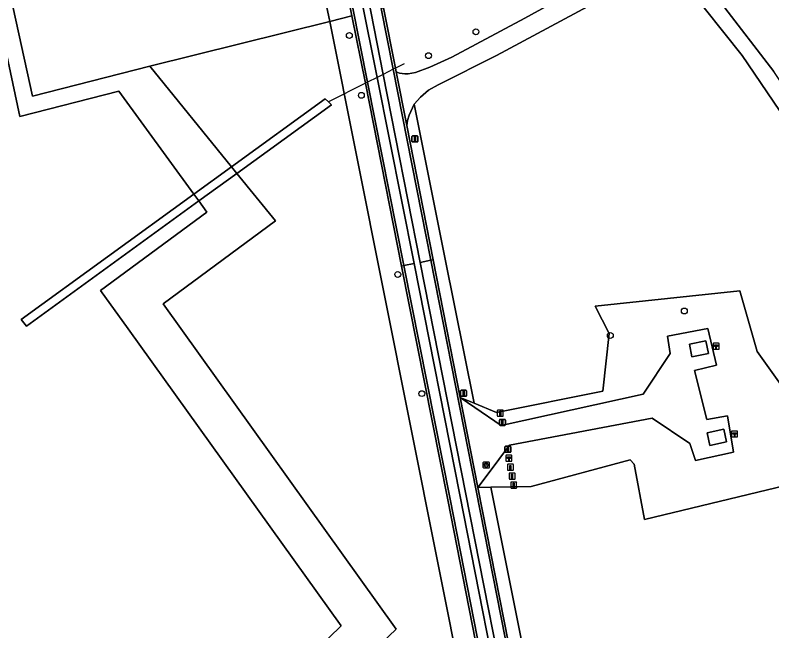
# Model space of a CAD drawing. Extents: x 160203 to 161530, y 379528 to 381797.
# Drawn here: x 160800.1 to 160926.5, y 380137.4 to 380240.4 of the extents above; entities that cross this region are included whole.
import ezdxf

# ---------------------------------------------------------------- set-up
doc = ezdxf.new("R2010")
doc.units = 0
for name, color, linetype in [('IMGEO_Afsluitpaal', 7, 'Continuous'), ('IMGEO_Berm_open', 7, 'Continuous'), ('IMGEO_Boom', 7, 'Continuous'), ('IMGEO_Brandkraan', 7, 'Continuous'), ('IMGEO_Duiker', 7, 'Continuous'), ('IMGEO_Erf', 7, 'Continuous'), ('IMGEO_Groenvoorziening', 7, 'Continuous'), ('IMGEO_Hectometerpaal', 7, 'Continuous'), ('IMGEO_Lichtmast', 7, 'Continuous'), ('IMGEO_Loofbos', 7, 'Continuous'), ('IMGEO_Paal', 7, 'Continuous'), ('IMGEO_Rijbaan_lokaal_gesloten', 7, 'Continuous'), ('IMGEO_Rijbaan_lokaal_halfverhard', 7, 'Continuous'), ('IMGEO_Rijbaan_lokaal_open', 7, 'Continuous'), ('IMGEO_Terreindeel_gesloten', 7, 'Continuous'), ('IMGEO_Voetpad_onverhard', 7, 'Continuous'), ('IMGEO_Waterloop', 7, 'Continuous')]:
    doc.layers.add(name, color=color, linetype=linetype)

msp = doc.modelspace()

# ---------------------------------------------------------------- linework, layer by layer
at = {"layer": 'IMGEO_Afsluitpaal'}
for p, q in [((160880.99, 380171.89), (160880.99, 380172.68)), ((160880.99, 380172.68), (160880.99, 380171.89)), ((160881.09, 380172.78), (160881.88, 380172.78)), ((160881.88, 380172.78), (160881.09, 380172.78)), ((160881.98, 380172.68), (160881.98, 380171.89)), ((160881.98, 380171.89), (160881.98, 380172.68)), ((160881.88, 380171.79), (160881.09, 380171.79)), ((160881.09, 380171.79), (160881.88, 380171.79)), ((160881.91, 380167.39), (160881.91, 380168.19)), ((160881.91, 380168.19), (160881.91, 380167.39)), ((160882.01, 380168.29), (160882.79, 380168.29)), ((160882.79, 380168.29), (160882.01, 380168.29)), ((160882.89, 380168.19), (160882.89, 380167.39)), ((160882.89, 380167.39), (160882.89, 380168.19)), ((160882.79, 380167.29), (160882.01, 380167.29)), ((160882.01, 380167.29), (160882.79, 380167.29))]:
    msp.add_line(p, q, dxfattribs=at)
for points in [[(160881.41, 380172.66), (160881.56, 380172.66), (160881.56, 380171.91), (160881.41, 380171.91), (160881.41, 380172.66)], [(160882.32, 380168.17), (160882.48, 380168.17), (160882.48, 380167.42), (160882.32, 380167.42), (160882.32, 380168.17)]]:
    msp.add_lwpolyline(points, dxfattribs=at)
for centre, start, end in [((160881.09, 380172.68), 90, 180), ((160881.09, 380172.68), 90, 180), ((160881.88, 380172.68), 0, 90), ((160881.88, 380172.68), 360, 90), ((160881.09, 380171.89), 180, 270), ((160881.09, 380171.89), 180, 270), ((160881.88, 380171.89), 270, 0), ((160881.88, 380171.89), 270, 0), ((160882.01, 380168.19), 90, 180), ((160882.01, 380168.19), 90, 180), ((160882.79, 380168.19), 0, 90), ((160882.79, 380168.19), 360, 90), ((160882.01, 380167.39), 180, 270), ((160882.01, 380167.39), 180, 270), ((160882.79, 380167.39), 270, 0), ((160882.79, 380167.39), 270, 0)]:
    msp.add_arc(centre, 0.1, start, end, dxfattribs=at)
at = {"layer": 'IMGEO_Berm_open'}
msp.add_lwpolyline([(160867.75, 380199.04), (160861.56, 380230.47), (160858.98, 380243.59), (160857.9, 380243.34), (160860.55, 380229.96), (160866.72, 380198.83), (160874.38, 380160.19), (160915.86, 379949.02), (160917.45, 379940.57), (160918.48, 379940.79), (160916.86, 379949.18), (160891.3, 380079.46)], close=True, dxfattribs=at)
at = {"layer": 'IMGEO_Boom'}
for centre in [(160877.06, 380237.59), (160855.91, 380236.97), (160869.13, 380233.59), (160857.92, 380226.96), (160864, 380197.02), (160911.87, 380190.91), (160899.51, 380186.82), (160868.02, 380177.1)]:
    msp.add_circle(centre, 0.489, dxfattribs=at)
at = {"layer": 'IMGEO_Brandkraan'}
for p, q in [((160878.28, 380164.74), (160878.28, 380165.59)), ((160878.36, 380165.67), (160879.21, 380165.67)), ((160879.28, 380165.59), (160879.28, 380164.74)), ((160879.21, 380164.66), (160878.36, 380164.66)), ((160878.54, 380165.16), (160878.54, 380165.17)), ((160878.98, 380165.12), (160878.58, 380165.12)), ((160878.59, 380165.21), (160878.98, 380165.21)), ((160878.77, 380165.44), (160878.8, 380165.44)), ((160878.79, 380164.89), (160878.77, 380164.89)), ((160879.03, 380165.17), (160879.03, 380165.16))]:
    msp.add_line(p, q, dxfattribs=at)
for points in [[(160878.28, 380164.74), (160878.28, 380165.59)], [(160878.36, 380165.67), (160879.21, 380165.67)], [(160879.28, 380165.59), (160879.28, 380164.74)], [(160879.21, 380164.66), (160878.36, 380164.66)]]:
    msp.add_lwpolyline(points, dxfattribs=at)
for centre, radius, start, end in [((160878.36, 380165.59), 0.0765, 91.552, 178.448), ((160878.36, 380165.59), 0.0765, 91.552, 178.448), ((160879.21, 380165.59), 0.0765, 1.552, 88.448), ((160879.21, 380165.59), 0.0765, 1.552, 88.448), ((160878.36, 380164.74), 0.0765, 181.552, 268.448), ((160878.36, 380164.74), 0.0765, 181.552, 268.448), ((160878.58, 380165.17), 0.0403, 85.8775, 175.7526), ((160878.58, 380165.16), 0.0366, 178.938, 274.7102), ((160878.99, 380165.17), 0.0386, 1.7309, 96.639), ((160878.98, 380165.16), 0.043, 264.8664, 352.4533), ((160879.21, 380164.74), 0.0765, 271.552, 358.448), ((160879.21, 380164.74), 0.0765, 271.552, 358.448)]:
    msp.add_arc(centre, radius, start, end, dxfattribs=at)
for centre, major_axis, ratio, start_param, end_param in [((160878.77, 380165.16), (-0.387, 0.002), 0.722429, 4.712389, 7.853982), ((160878.79, 380165.16), (-0.39, 0.002), 0.717154, 1.570796, 4.712389)]:
    msp.add_ellipse(centre, major_axis=major_axis, ratio=ratio, start_param=start_param, end_param=end_param, dxfattribs=at)
at = {"layer": 'IMGEO_Duiker'}
msp.add_lwpolyline([(160865.08, 380232.24), (160863.62, 380231.51), (160863.44, 380231.42), (160863.23, 380231.31), (160861.56, 380230.47), (160860.55, 380229.96), (160858.94, 380229.15), (160858.84, 380229.1), (160858.58, 380228.97), (160852.41, 380225.86)], dxfattribs=at)
at = {"layer": 'IMGEO_Erf'}
msp.add_lwpolyline([(160832.63, 380116.99), (160854.55, 380138.28), (160818.94, 380187.92), (160814.33, 380194.34), (160832.09, 380207.45), (160830.75, 380209.3), (160801.95, 380188.4), (160801.08, 380189.49), (160829.92, 380210.44), (160817.38, 380227.67), (160800.86, 380223.41), (160795.15, 380250), (160792.7, 380261.41), (160775.63, 380285.12), (160727.25, 380250), (160659.96, 380201.15), (160658.2, 380203.54), (160638.69, 380189.34), (160633.69, 380185.7), (160607.13, 380166.37), (160661.16, 380092.12)], dxfattribs=at)
at = {"layer": 'IMGEO_Groenvoorziening'}
for points in [[(160849.88, 380272.97), (160845.66, 380271.9), (160852.66, 380239.33), (160856.35, 380240.26)], [(160866.75, 380225.48), (160865.91, 380223.64), (160865.65, 380222.77), (160865.51, 380221.92), (160869.92, 380199.48), (160874.45, 380176.44), (160876.74, 380175.49), (160871.87, 380199.87)], [(160892.96, 380094.35), (160879.55, 380161.44), (160877.38, 380161.4), (160890.5, 380094.65)]]:
    msp.add_lwpolyline(points, close=True, dxfattribs=at)
for points in [[(160861.36, 380242.36), (160861.4, 380241.52), (160861.64, 380241.59), (160863.62, 380231.51), (160863.74, 380230.9), (160864.3, 380230.68), (160865.19, 380230.53), (160865.74, 380230.55), (160866.98, 380230.78), (160869.35, 380231.65), (160873.02, 380233.35), (160885.23, 380239.84), (160904.41, 380250.44), (160905.84, 380251.01), (160906.93, 380251.3), (160908.04, 380251.47), (160909.16, 380251.52), (160910.15, 380251.46), (160910.91, 380251.22), (160911.92, 380250.59), (160912.46, 380250), (160914.38, 380247.36), (160918.06, 380242.3), (160926.83, 380230.95)], [(160858.58, 380228.97), (160856.35, 380240.26), (160852.66, 380239.33), (160879.62, 380104.11), (160888.68, 380057.42), (160900.06, 380000), (160907.97, 379960.37), (160913.18, 379936.68), (160911.65, 379936.38), (160912.19, 379932.17), (160913.95, 379932.53), (160916.6, 379919.61), (160923.44, 379886.32)], [(160926.04, 379887.12), (160925.69, 379888.57), (160919.4, 379920.08), (160913.7, 379948.6), (160883.08, 380104.66), (160872.36, 380159.34), (160864.63, 380198.41), (160858.58, 380228.97)], [(160927.96, 380178.69), (160924.04, 380184.15), (160921.12, 380194.3), (160896.96, 380191.71), (160899.32, 380187.16), (160898.24, 380177.5), (160880.49, 380173.94), (160876.74, 380175.49), (160874.45, 380176.44), (160876.88, 380174.78), (160881.27, 380171.79), (160904.99, 380177.03), (160909.48, 380183.79), (160909.06, 380186.72), (160915.8, 380188), (160917.26, 380181.85), (160913.55, 380180.97), (160915.66, 380172.79), (160919.09, 380173.41), (160920.1, 380167.33), (160913.75, 380165.94), (160912.77, 380168.74), (160906.5, 380173.01), (160882.66, 380168.46), (160879.1, 380163.7), (160877.38, 380161.4), (160879.55, 380161.44), (160886.31, 380161.58), (160902.8, 380166.01), (160903.5, 380165.33), (160905.23, 380156.04), (160930.39, 380162.15)]]:
    msp.add_lwpolyline(points, dxfattribs=at)
at = {"layer": 'IMGEO_Hectometerpaal'}
for p, q in [((160916.7, 380185.43), (160916.7, 380184.58)), ((160916.7, 380185.43), (160916.7, 380184.58)), ((160917.61, 380185.51), (160916.77, 380185.51)), ((160917.61, 380185.51), (160916.77, 380185.51)), ((160917.69, 380184.59), (160917.69, 380185.44)), ((160917.69, 380184.59), (160917.69, 380185.44)), ((160916.78, 380184.51), (160917.62, 380184.51)), ((160916.78, 380184.51), (160917.62, 380184.51)), ((160919.77, 380170.76), (160919.77, 380169.92)), ((160919.77, 380170.76), (160919.77, 380169.92)), ((160920.68, 380170.85), (160919.84, 380170.85)), ((160920.68, 380170.85), (160919.84, 380170.85)), ((160920.77, 380169.93), (160920.77, 380170.77)), ((160920.77, 380169.93), (160920.77, 380170.77)), ((160919.85, 380169.85), (160920.69, 380169.85)), ((160919.85, 380169.85), (160920.69, 380169.85)), ((160882.07, 380166.71), (160882.07, 380165.87)), ((160882.07, 380166.71), (160882.07, 380165.87)), ((160882.98, 380166.79), (160882.14, 380166.79)), ((160882.98, 380166.79), (160882.14, 380166.79)), ((160882.15, 380165.8), (160882.99, 380165.8)), ((160882.15, 380165.8), (160882.99, 380165.8)), ((160883.07, 380165.88), (160883.07, 380166.72)), ((160883.07, 380165.88), (160883.07, 380166.72))]:
    msp.add_line(p, q, dxfattribs=at)
for points in [[(160917.22, 380184.65), (160917.16, 380184.65), (160917.16, 380184.96), (160916.94, 380184.96), (160916.94, 380185.23), (160917.44, 380185.23), (160917.44, 380184.96), (160917.22, 380184.96), (160917.22, 380184.65)], [(160920.29, 380169.99), (160920.23, 380169.99), (160920.23, 380170.3), (160920.01, 380170.3), (160920.01, 380170.57), (160920.51, 380170.57), (160920.51, 380170.3), (160920.29, 380170.3), (160920.29, 380169.99)], [(160882.59, 380165.94), (160882.53, 380165.94), (160882.53, 380166.24), (160882.31, 380166.24), (160882.31, 380166.51), (160882.81, 380166.51), (160882.81, 380166.24), (160882.59, 380166.24), (160882.59, 380165.94)]]:
    msp.add_lwpolyline(points, dxfattribs=at)
for centre, start, end in [((160916.77, 380185.43), 92.4484, 184.2845), ((160916.77, 380185.43), 92.4484, 184.2845), ((160916.77, 380184.59), 182.4484, 274.2845), ((160916.77, 380184.59), 182.4484, 274.2845), ((160917.62, 380185.43), 2.4484, 94.2845), ((160917.62, 380185.43), 2.4484, 94.2845), ((160917.62, 380184.59), 272.4484, 4.2845), ((160917.62, 380184.59), 272.4484, 4.2845), ((160919.84, 380170.77), 92.4484, 184.2845), ((160919.84, 380170.77), 92.4484, 184.2845), ((160920.69, 380170.77), 2.4484, 94.2845), ((160920.69, 380170.77), 2.4484, 94.2845), ((160919.84, 380169.93), 182.4484, 274.2845), ((160919.84, 380169.93), 182.4484, 274.2845), ((160920.69, 380169.93), 272.4484, 4.2845), ((160920.69, 380169.93), 272.4484, 4.2845), ((160882.15, 380166.72), 92.4484, 184.2845), ((160882.15, 380166.72), 92.4484, 184.2845), ((160882.15, 380165.87), 182.4484, 274.2845), ((160882.15, 380165.87), 182.4484, 274.2845), ((160882.99, 380166.72), 2.4484, 94.2845), ((160882.99, 380166.72), 2.4484, 94.2845), ((160882.99, 380165.87), 272.4484, 4.2845), ((160882.99, 380165.87), 272.4484, 4.2845)]:
    msp.add_arc(centre, 0.0779, start, end, dxfattribs=at)
at = {"layer": 'IMGEO_Lichtmast'}
for p, q in [((160866.37, 380219.27), (160866.37, 380220.07)), ((160866.37, 380220.07), (160866.37, 380219.27)), ((160866.47, 380220.17), (160867.26, 380220.17)), ((160867.26, 380220.17), (160866.47, 380220.17)), ((160867.36, 380220.07), (160867.36, 380219.27)), ((160867.36, 380219.27), (160867.36, 380220.07)), ((160867.26, 380219.17), (160866.47, 380219.17)), ((160866.47, 380219.17), (160867.26, 380219.17)), ((160874.5, 380176.75), (160874.5, 380177.55)), ((160874.5, 380177.55), (160874.5, 380176.75)), ((160874.6, 380177.65), (160875.39, 380177.65)), ((160875.39, 380177.65), (160874.6, 380177.65)), ((160875.49, 380177.55), (160875.49, 380176.75)), ((160875.49, 380176.75), (160875.49, 380177.55)), ((160875.39, 380176.65), (160874.6, 380176.65)), ((160874.6, 380176.65), (160875.39, 380176.65))]:
    msp.add_line(p, q, dxfattribs=at)
for points in [[(160866.79, 380220.04), (160866.94, 380220.04), (160866.94, 380219.29), (160866.79, 380219.29), (160866.79, 380220.04)], [(160874.92, 380177.52), (160875.07, 380177.52), (160875.07, 380176.77), (160874.92, 380176.77), (160874.92, 380177.52)]]:
    msp.add_lwpolyline(points, dxfattribs=at)
for centre, start, end in [((160866.47, 380220.07), 90, 180), ((160866.47, 380220.07), 90, 180), ((160867.26, 380220.07), 0, 90), ((160867.26, 380220.07), 360, 90), ((160866.47, 380219.27), 180, 270), ((160866.47, 380219.27), 180, 270), ((160867.26, 380219.27), 270, 0), ((160867.26, 380219.27), 270, 0), ((160874.6, 380177.55), 90, 180), ((160874.6, 380177.55), 90, 180), ((160875.39, 380177.55), 0, 90), ((160875.39, 380177.55), 360, 90), ((160874.6, 380176.75), 180, 270), ((160874.6, 380176.75), 180, 270), ((160875.39, 380176.75), 270, 0), ((160875.39, 380176.75), 270, 0)]:
    msp.add_arc(centre, 0.1, start, end, dxfattribs=at)
at = {"layer": 'IMGEO_Loofbos'}
for points in [[(160659.96, 380201.15), (160727.25, 380250), (160775.63, 380285.12), (160792.7, 380261.41), (160795.15, 380250), (160800.86, 380223.41), (160817.38, 380227.67), (160829.92, 380210.44), (160836.23, 380215.03), (160822.6, 380231.81), (160802.98, 380226.81), (160797.93, 380250), (160795.96, 380259.28), (160795.31, 380262.04), (160798.71, 380265.85), (160785.53, 380285.08), (160779.39, 380287.41), (160773.52, 380288.57), (160766.47, 380286.01), (160712.47, 380250), (160662.71, 380216.78), (160654.73, 380208.58)], [(160904.88, 380246.75), (160880.52, 380233.6), (160870.74, 380228.7), (160869.16, 380227.85), (160867.79, 380226.68), (160866.75, 380225.48), (160871.87, 380199.87), (160876.74, 380175.49), (160880.49, 380173.94), (160898.24, 380177.5), (160899.32, 380187.16), (160896.96, 380191.71), (160921.12, 380194.3), (160924.04, 380184.15), (160927.96, 380178.69)], [(160945.54, 380198.22), (160921.56, 380233.64), (160912.11, 380245.48)], [(160879.62, 380104.11), (160852.66, 380239.33), (160822.6, 380231.81), (160836.23, 380215.03), (160851.86, 380226.39), (160852.41, 380225.86), (160852.9, 380225.38), (160837.12, 380213.92), (160843.56, 380205.99), (160824.82, 380192.13), (160863.75, 380137.72), (160841.47, 380116.47)], [(160841.47, 380116.47), (160863.75, 380137.72), (160824.82, 380192.13), (160843.56, 380205.99), (160837.12, 380213.92), (160830.75, 380209.3), (160832.09, 380207.45), (160814.33, 380194.34), (160818.94, 380187.92), (160854.55, 380138.28), (160832.63, 380116.99)], [(160930.39, 380162.15), (160905.23, 380156.04), (160903.5, 380165.33), (160902.8, 380166.01), (160886.31, 380161.58), (160879.55, 380161.44), (160892.96, 380094.35)]]:
    msp.add_lwpolyline(points, dxfattribs=at)
msp.add_lwpolyline([(160845.66, 380271.9), (160795.96, 380259.28), (160797.93, 380250), (160802.98, 380226.81), (160822.6, 380231.81), (160852.66, 380239.33)], close=True, dxfattribs=at)
at = {"layer": 'IMGEO_Paal'}
for p, q in [((160880.63, 380174.24), (160880.63, 380173.4)), ((160880.63, 380174.24), (160880.63, 380173.4)), ((160881.55, 380174.32), (160880.71, 380174.32)), ((160881.55, 380174.32), (160880.71, 380174.32)), ((160880.72, 380173.33), (160881.56, 380173.33)), ((160880.72, 380173.33), (160881.56, 380173.33)), ((160881.63, 380173.41), (160881.63, 380174.25)), ((160881.63, 380173.41), (160881.63, 380174.25)), ((160882.32, 380165.21), (160882.32, 380164.36)), ((160882.32, 380165.21), (160882.32, 380164.36)), ((160883.23, 380165.29), (160882.39, 380165.29)), ((160883.23, 380165.29), (160882.39, 380165.29)), ((160883.32, 380164.37), (160883.32, 380165.22)), ((160883.32, 380164.37), (160883.32, 380165.22)), ((160882.4, 380164.29), (160883.24, 380164.29)), ((160882.4, 380164.29), (160883.24, 380164.29)), ((160882.61, 380163.73), (160882.61, 380162.89)), ((160882.61, 380163.73), (160882.61, 380162.89)), ((160883.52, 380163.81), (160882.68, 380163.81)), ((160883.52, 380163.81), (160882.68, 380163.81)), ((160883.61, 380162.9), (160883.61, 380163.74)), ((160883.61, 380162.9), (160883.61, 380163.74)), ((160882.69, 380162.81), (160883.53, 380162.81)), ((160882.69, 380162.81), (160883.53, 380162.81)), ((160882.87, 380162.23), (160882.87, 380161.39)), ((160882.87, 380162.23), (160882.87, 380161.39)), ((160883.78, 380162.32), (160882.94, 380162.32)), ((160883.78, 380162.32), (160882.94, 380162.32)), ((160883.86, 380161.4), (160883.86, 380162.24)), ((160883.86, 380161.4), (160883.86, 380162.24)), ((160882.95, 380161.32), (160883.79, 380161.32)), ((160882.95, 380161.32), (160883.79, 380161.32))]:
    msp.add_line(p, q, dxfattribs=at)
for points in [[(160881.05, 380174.14), (160881.21, 380174.14), (160881.21, 380173.41), (160881.05, 380173.41), (160881.05, 380174.14)], [(160882.73, 380165.1), (160882.89, 380165.1), (160882.89, 380164.37), (160882.73, 380164.37), (160882.73, 380165.1)], [(160883.02, 380163.63), (160883.18, 380163.63), (160883.18, 380162.89), (160883.02, 380162.89), (160883.02, 380163.63)], [(160883.28, 380162.13), (160883.44, 380162.13), (160883.44, 380161.4), (160883.28, 380161.4), (160883.28, 380162.13)]]:
    msp.add_lwpolyline(points, dxfattribs=at)
for centre, start, end in [((160880.71, 380174.25), 92.4484, 184.2845), ((160880.71, 380174.25), 92.4484, 184.2845), ((160880.71, 380173.4), 182.4484, 274.2845), ((160880.71, 380173.4), 182.4484, 274.2845), ((160881.55, 380174.25), 2.4484, 94.2845), ((160881.55, 380174.25), 2.4484, 94.2845), ((160881.55, 380173.4), 272.4484, 4.2845), ((160881.55, 380173.4), 272.4484, 4.2845), ((160882.4, 380165.21), 92.4484, 184.2845), ((160882.4, 380165.21), 92.4484, 184.2845), ((160882.4, 380164.37), 182.4484, 274.2845), ((160882.4, 380164.37), 182.4484, 274.2845), ((160883.24, 380165.21), 2.4484, 94.2845), ((160883.24, 380165.21), 2.4484, 94.2845), ((160883.24, 380164.37), 272.4484, 4.2845), ((160883.24, 380164.37), 272.4484, 4.2845), ((160882.69, 380163.73), 92.4484, 184.2845), ((160882.69, 380163.73), 92.4484, 184.2845), ((160883.53, 380163.73), 2.4484, 94.2845), ((160883.53, 380163.73), 2.4484, 94.2845), ((160882.69, 380162.89), 182.4484, 274.2845), ((160882.69, 380162.89), 182.4484, 274.2845), ((160882.94, 380162.24), 92.4484, 184.2845), ((160882.94, 380162.24), 92.4484, 184.2845), ((160883.53, 380162.89), 272.4484, 4.2845), ((160883.53, 380162.89), 272.4484, 4.2845), ((160883.79, 380162.24), 2.4484, 94.2845), ((160883.79, 380162.24), 2.4484, 94.2845), ((160882.94, 380161.4), 182.4484, 274.2845), ((160882.94, 380161.4), 182.4484, 274.2845), ((160883.79, 380161.4), 272.4484, 4.2845), ((160883.79, 380161.4), 272.4484, 4.2845)]:
    msp.add_arc(centre, 0.0779, start, end, dxfattribs=at)
at = {"layer": 'IMGEO_Rijbaan_lokaal_gesloten'}
for points in [[(160809.49, 380490.62), (160847.88, 380299.47), (160857.88, 380249.09), (160856.86, 380248.92), (160857.9, 380243.34), (160858.98, 380243.59), (160861.56, 380230.47), (160867.75, 380199.04), (160869.51, 380199.39), (160863.23, 380231.31), (160861.23, 380241.49), (160861.4, 380241.52), (160859.51, 380251.28), (160859.16, 380252.61), (160858.99, 380252.49), (160842.96, 380332.84)], [(160806.67, 380490.19), (160845.14, 380298.9), (160858.94, 380229.15), (160865.01, 380198.49), (160866.72, 380198.83), (160860.55, 380229.96), (160857.9, 380243.34), (160856.86, 380248.92), (160846.92, 380299.11), (160808.46, 380490.46)]]:
    msp.add_lwpolyline(points, dxfattribs=at)
for points in [[(160866.72, 380198.83), (160865.01, 380198.49), (160872.74, 380159.43), (160914.09, 379948.69), (160918.67, 379925.76), (160920.38, 379926.1), (160919.24, 379931.83), (160917.45, 379940.57), (160915.86, 379949.02), (160874.38, 380160.19)], [(160869.51, 380199.39), (160867.75, 380199.04), (160891.3, 380079.46), (160916.86, 379949.18), (160918.48, 379940.79), (160917.45, 379940.57), (160919.24, 379931.83), (160920.25, 379932.03), (160921.39, 379926.32), (160923.14, 379926.74), (160919.01, 379947.11), (160918.7, 379948.96), (160892.94, 380080.2)]]:
    msp.add_lwpolyline(points, close=True, dxfattribs=at)
at = {"layer": 'IMGEO_Rijbaan_lokaal_halfverhard'}
for points in [[(160913.55, 380180.97), (160917.26, 380181.85), (160915.8, 380188), (160909.06, 380186.72), (160909.48, 380183.79), (160904.99, 380177.03), (160881.27, 380171.79), (160876.88, 380174.78), (160874.45, 380176.44), (160877.38, 380161.4), (160879.1, 380163.7), (160882.66, 380168.46), (160906.5, 380173.01), (160912.77, 380168.74), (160913.75, 380165.94), (160920.1, 380167.33), (160919.09, 380173.41), (160915.66, 380172.79)], [(160912.72, 380185.35), (160915.46, 380185.91), (160915.89, 380183.81), (160913.15, 380183.25)], [(160915.71, 380170.56), (160918.48, 380171.13), (160918.91, 380169.02), (160916.14, 380168.45)]]:
    msp.add_lwpolyline(points, close=True, dxfattribs=at)
at = {"layer": 'IMGEO_Rijbaan_lokaal_open'}
for points in [[(160806.28, 380492.14), (160806.11, 380492.1), (160805.95, 380492.03), (160806.22, 380490.57), (160844.61, 380299.61), (160849.88, 380272.97), (160856.35, 380240.26), (160858.58, 380228.97), (160864.63, 380198.41), (160865.01, 380198.49), (160858.94, 380229.15), (160845.14, 380298.9), (160806.67, 380490.19)], [(160863.74, 380230.9), (160863.62, 380231.51), (160861.64, 380241.59), (160861.4, 380241.52), (160861.23, 380241.49), (160863.23, 380231.31), (160869.51, 380199.39), (160869.92, 380199.48), (160865.51, 380221.92)], [(160865.01, 380198.49), (160864.63, 380198.41), (160872.36, 380159.34), (160883.08, 380104.66), (160913.7, 379948.6), (160919.4, 379920.08), (160925.69, 379888.57), (160926.04, 379887.12), (160926.31, 379887.47), (160919.79, 379920.15), (160918.67, 379925.76), (160914.09, 379948.69), (160872.74, 380159.43)], [(160869.92, 380199.48), (160869.51, 380199.39), (160892.94, 380080.2), (160918.7, 379948.96), (160919.01, 379947.11), (160919.08, 379949.05), (160918.1, 379954.07), (160918.09, 379954.09), (160917.18, 379958.75), (160908.1, 380005.18), (160905.26, 380019.67), (160893.32, 380080.23), (160890.5, 380094.65), (160877.38, 380161.4), (160874.45, 380176.44)]]:
    msp.add_lwpolyline(points, close=True, dxfattribs=at)
at = {"layer": 'IMGEO_Terreindeel_gesloten'}
for points in [[(160915.89, 380183.81), (160915.46, 380185.91), (160912.72, 380185.35), (160913.15, 380183.25)], [(160918.91, 380169.02), (160918.48, 380171.13), (160915.71, 380170.56), (160916.14, 380168.45)]]:
    msp.add_lwpolyline(points, close=True, dxfattribs=at)
at = {"layer": 'IMGEO_Voetpad_onverhard'}
for points in [[(160904.41, 380250.44), (160885.23, 380239.84), (160873.02, 380233.35), (160869.35, 380231.65), (160866.98, 380230.78), (160865.74, 380230.55), (160865.19, 380230.53), (160864.3, 380230.68), (160863.74, 380230.9), (160865.51, 380221.92), (160865.65, 380222.77), (160865.91, 380223.64), (160866.75, 380225.48), (160867.79, 380226.68), (160869.16, 380227.85), (160870.74, 380228.7), (160880.52, 380233.6), (160904.88, 380246.75)], [(160988.68, 380136.43), (160988.25, 380138.2), (160987.37, 380140.51), (160984.79, 380146.01), (160981.65, 380151.21), (160974.89, 380161.13), (160957.84, 380184.31), (160949.36, 380197.61), (160937.68, 380214.67), (160926.83, 380230.95), (160918.06, 380242.3), (160914.38, 380247.36), (160912.11, 380245.48), (160921.56, 380233.64), (160945.54, 380198.22), (160947.63, 380195.01), (160956.49, 380181.4), (160962.83, 380172.05), (160971.11, 380160.99), (160979.46, 380149.08), (160982.14, 380144.75), (160985.26, 380138.31), (160985.88, 380136.6)]]:
    msp.add_lwpolyline(points, dxfattribs=at)
at = {"layer": 'IMGEO_Waterloop'}
for points in [[(160837.12, 380213.92), (160852.9, 380225.38), (160852.41, 380225.86), (160851.86, 380226.39), (160836.23, 380215.03)], [(160830.75, 380209.3), (160837.12, 380213.92), (160836.23, 380215.03), (160829.92, 380210.44)], [(160829.92, 380210.44), (160801.08, 380189.49), (160801.95, 380188.4), (160830.75, 380209.3)]]:
    msp.add_lwpolyline(points, close=True, dxfattribs=at)

doc.saveas('drawing.dxf')
